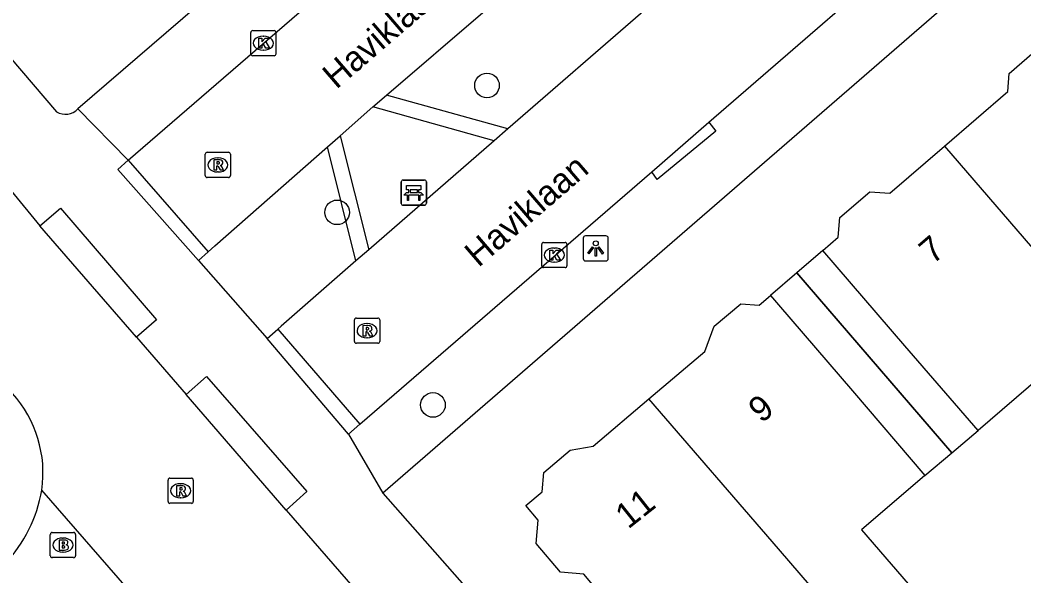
# Model space of a CAD drawing. Extents: x 161772 to 163123, y 383092 to 383917.
# Drawn here: x 162469.87 to 162509.75, y 383442.75 to 383464.84 of the extents above; entities that cross this region are included whole.
import ezdxf

# ---------------------------------------------------------------- set-up
doc = ezdxf.new("R2010")
doc.units = 0
for name, color, linetype in [('IMGEO_Bank', 7, 'Continuous'), ('IMGEO_Boom', 7, 'Continuous'), ('IMGEO_Brandkraan', 7, 'Continuous'), ('IMGEO_Haag', 7, 'Continuous'), ('IMGEO_Kolk', 7, 'Continuous'), ('IMGEO_Lichtpunt', 7, 'Continuous'), ('IMGEO_Openbare_ruimte_label', 7, 'Continuous'), ('IMGEO_Pand', 7, 'Continuous'), ('IMGEO_Pand_nummerreeks', 7, 'Continuous'), ('IMGEO_Pand_overbouw', 7, 'Continuous'), ('IMGEO_Rijbaan_lokaal_gesloten', 7, 'Continuous'), ('IMGEO_Rijbaan_lokaal_open', 7, 'Continuous'), ('IMGEO_Rioolput', 7, 'Continuous'), ('IMGEO_Voetpad_open', 7, 'Continuous')]:
    doc.layers.add(name, color=color, linetype=linetype)

msp = doc.modelspace()

# ---------------------------------------------------------------- linework, layer by layer
at = {"layer": 'IMGEO_Bank'}
for p, q in [((162485.007, 383457.556), (162485.007, 383458.397)), ((162485.007, 383458.397), (162485.007, 383457.556)), ((162485.082, 383458.481), (162485.923, 383458.481)), ((162485.923, 383458.481), (162485.082, 383458.481)), ((162486.007, 383458.406), (162486.007, 383457.565)), ((162486.007, 383457.565), (162486.007, 383458.406)), ((162485.316, 383457.987), (162485.316, 383458.093)), ((162485.36, 383458.093), (162485.36, 383457.987)), ((162485.648, 383458.099), (162485.366, 383458.099)), ((162485.654, 383457.987), (162485.654, 383458.093)), ((162485.698, 383458.093), (162485.698, 383457.987)), ((162485.704, 383457.879), (162485.311, 383457.879)), ((162485.366, 383457.981), (162485.648, 383457.981)), ((162485.932, 383457.481), (162485.091, 383457.481)), ((162485.091, 383457.481), (162485.932, 383457.481))]:
    msp.add_line(p, q, dxfattribs=at)
for points in [[(162485.31, 383458.099), (162485.224, 383458.099), (162485.224, 383458.26), (162485.787, 383458.26), (162485.787, 383458.099), (162485.704, 383458.099)], [(162485.254, 383457.879), (162485.112, 383457.879), (162485.224, 383457.981), (162485.31, 383457.981)], [(162485.304, 383457.872), (162485.304, 383457.665), (162485.261, 383457.665), (162485.261, 383457.872)], [(162485.704, 383457.981), (162485.787, 383457.981), (162485.899, 383457.879), (162485.76, 383457.879)], [(162485.754, 383457.872), (162485.754, 383457.665), (162485.71, 383457.665), (162485.71, 383457.872)]]:
    msp.add_lwpolyline(points, dxfattribs=at)
for centre, radius, start, end in [((162485.085, 383458.403), 0.0779, 92.4484, 184.2845), ((162485.085, 383458.403), 0.0779, 92.4484, 184.2845), ((162485.929, 383458.403), 0.0779, 2.4484, 94.2845), ((162485.929, 383458.403), 0.0779, 2.4484, 94.2845), ((162485.309, 383458.092), 0.00671, 2.8957, 87.1043), ((162485.366, 383458.092), 0.00671, 92.8957, 177.1043), ((162485.648, 383458.092), 0.00671, 2.8957, 87.1043), ((162485.705, 383458.092), 0.00671, 92.8957, 177.1043), ((162485.254, 383457.872), 0.00671, 2.8957, 87.1043), ((162485.311, 383457.872), 0.00671, 92.8957, 177.1043), ((162485.309, 383457.988), 0.00671, 272.8957, 357.1043), ((162485.366, 383457.988), 0.00671, 182.8957, 267.1043), ((162485.648, 383457.988), 0.00671, 272.8957, 357.1043), ((162485.705, 383457.988), 0.00671, 182.8957, 267.1043), ((162485.703, 383457.872), 0.00671, 2.8957, 87.1043), ((162485.76, 383457.872), 0.00671, 92.8957, 177.1043), ((162485.085, 383457.559), 0.0779, 182.4484, 274.2845), ((162485.085, 383457.559), 0.0779, 182.4484, 274.2845), ((162485.929, 383457.559), 0.0779, 272.4484, 4.2845), ((162485.929, 383457.559), 0.0779, 272.4484, 4.2845)]:
    msp.add_arc(centre, radius, start, end, dxfattribs=at)
at = {"layer": 'IMGEO_Boom'}
for centre in [(162488.416, 383462.239), (162482.462, 383457.198), (162486.269, 383449.545)]:
    msp.add_circle(centre, 0.489, dxfattribs=at)
at = {"layer": 'IMGEO_Brandkraan'}
for p, q in [((162471.142, 383444.477), (162471.994, 383444.477)), ((162471.067, 383443.551), (162471.067, 383444.403)), ((162471.555, 383444.257), (162471.58, 383444.257)), ((162472.068, 383444.403), (162472.068, 383443.551)), ((162471.578, 383443.697), (162471.553, 383443.697)), ((162471.994, 383443.477), (162471.142, 383443.477))]:
    msp.add_line(p, q, dxfattribs=at)
for points in [[(162471.142, 383444.477), (162471.994, 383444.477)], [(162471.067, 383443.551), (162471.067, 383444.403)], [(162471.415, 383444.177), (162471.415, 383443.777), (162471.628, 383443.777)], [(162471.646, 383444.177), (162471.415, 383444.177)], [(162471.594, 383444.096), (162471.54, 383444.096), (162471.54, 383444.02)], [(162472.068, 383444.403), (162472.068, 383443.551)], [(162471.54, 383444.02), (162471.593, 383444.02)], [(162471.602, 383443.944), (162471.54, 383443.944), (162471.54, 383443.863)], [(162471.54, 383443.863), (162471.602, 383443.863)], [(162471.994, 383443.477), (162471.142, 383443.477)]]:
    msp.add_lwpolyline(points, dxfattribs=at)
for centre, radius, start, end in [((162471.144, 383444.401), 0.0765, 91.552, 178.448), ((162471.144, 383444.401), 0.0765, 91.552, 178.448), ((162471.992, 383444.401), 0.0765, 1.552, 88.448), ((162471.992, 383444.401), 0.0765, 1.552, 88.448), ((162471.595, 383444.058), 0.0379, 267.8285, 90.9355), ((162471.65, 383444.032), 0.145, 59.4692, 91.5367), ((162471.675, 383444.079), 0.0922, 285.5137, 58.1501), ((162471.603, 383443.903), 0.0404, 269.8759, 90.5077), ((162471.634, 383444.028), 0.251, 268.6676, 293.5347), ((162471.68, 383443.887), 0.105, 301.3115, 78.989), ((162471.144, 383443.553), 0.0765, 181.552, 268.448), ((162471.144, 383443.553), 0.0765, 181.552, 268.448), ((162471.992, 383443.553), 0.0765, 271.552, 358.448), ((162471.992, 383443.553), 0.0765, 271.552, 358.448)]:
    msp.add_arc(centre, radius, start, end, dxfattribs=at)
for centre, major_axis, ratio, start_param, end_param in [((162471.554, 383443.977), (-0.387, 0.002), 0.722429, 4.712389, 7.853982), ((162471.579, 383443.977), (-0.39, 0.002), 0.717154, 1.570796, 4.712389)]:
    msp.add_ellipse(centre, major_axis=major_axis, ratio=ratio, start_param=start_param, end_param=end_param, dxfattribs=at)
at = {"layer": 'IMGEO_Haag'}
for points in [[(162489.248, 383460.517), (162484.429, 383461.856)], [(162483.21, 383455.265), (162482.081, 383459.797)]]:
    msp.add_lwpolyline(points, dxfattribs=at)
at = {"layer": 'IMGEO_Kolk'}
for p, q in [((162479.107, 383464.421), (162479.959, 383464.421)), ((162479.032, 383463.495), (162479.032, 383464.347)), ((162479.52, 383464.201), (162479.545, 383464.201)), ((162480.033, 383464.347), (162480.033, 383463.495)), ((162479.543, 383463.641), (162479.518, 383463.641)), ((162479.959, 383463.421), (162479.107, 383463.421)), ((162490.592, 383455.075), (162490.592, 383455.927)), ((162490.667, 383456.001), (162491.519, 383456.001)), ((162491.08, 383455.781), (162491.105, 383455.781)), ((162491.593, 383455.927), (162491.593, 383455.075)), ((162491.103, 383455.221), (162491.078, 383455.221)), ((162491.519, 383455.001), (162490.667, 383455.001))]:
    msp.add_line(p, q, dxfattribs=at)
for points in [[(162479.107, 383464.421), (162479.959, 383464.421)], [(162479.032, 383463.495), (162479.032, 383464.347)], [(162479.353, 383464.121), (162479.476, 383464.121), (162479.476, 383463.97), (162479.606, 383464.121), (162479.77, 383464.121), (162479.624, 383463.97), (162479.777, 383463.721), (162479.625, 383463.721), (162479.54, 383463.885), (162479.476, 383463.818), (162479.476, 383463.721), (162479.353, 383463.721), (162479.353, 383464.121)], [(162480.033, 383464.347), (162480.033, 383463.495)], [(162479.959, 383463.421), (162479.107, 383463.421)], [(162490.592, 383455.075), (162490.592, 383455.927)], [(162490.667, 383456.001), (162491.519, 383456.001)], [(162490.913, 383455.701), (162491.036, 383455.701), (162491.036, 383455.55), (162491.166, 383455.701), (162491.33, 383455.701), (162491.184, 383455.55), (162491.337, 383455.301), (162491.185, 383455.301), (162491.1, 383455.465), (162491.036, 383455.398), (162491.036, 383455.301), (162490.913, 383455.301), (162490.913, 383455.701)], [(162491.593, 383455.927), (162491.593, 383455.075)], [(162491.519, 383455.001), (162490.667, 383455.001)]]:
    msp.add_lwpolyline(points, dxfattribs=at)
for centre, start, end in [((162479.109, 383464.345), 91.552, 178.448), ((162479.109, 383464.345), 91.552, 178.448), ((162479.957, 383464.345), 1.552, 88.448), ((162479.957, 383464.345), 1.552, 88.448), ((162479.109, 383463.497), 181.552, 268.448), ((162479.109, 383463.497), 181.552, 268.448), ((162479.957, 383463.497), 271.552, 358.448), ((162479.957, 383463.497), 271.552, 358.448), ((162490.669, 383455.925), 91.552, 178.448), ((162490.669, 383455.925), 91.552, 178.448), ((162491.517, 383455.925), 1.552, 88.448), ((162491.517, 383455.925), 1.552, 88.448), ((162490.669, 383455.077), 181.552, 268.448), ((162490.669, 383455.077), 181.552, 268.448), ((162491.517, 383455.077), 271.552, 358.448), ((162491.517, 383455.077), 271.552, 358.448)]:
    msp.add_arc(centre, 0.0765, start, end, dxfattribs=at)
for centre, major_axis, ratio, start_param, end_param in [((162479.519, 383463.921), (-0.387, 0.002), 0.722429, 4.712389, 7.853982), ((162479.544, 383463.921), (-0.39, 0.002), 0.717154, 1.570796, 4.712389), ((162491.079, 383455.501), (-0.387, 0.002), 0.722429, 4.712389, 7.853982), ((162491.104, 383455.501), (-0.39, 0.002), 0.717154, 1.570796, 4.712389)]:
    msp.add_ellipse(centre, major_axis=major_axis, ratio=ratio, start_param=start_param, end_param=end_param, dxfattribs=at)
at = {"layer": 'IMGEO_Lichtpunt'}
for p, q in [((162492.238, 383456.169), (162492.238, 383455.362)), ((162492.238, 383456.169), (162492.238, 383455.362)), ((162493.14, 383456.264), (162492.332, 383456.264)), ((162493.14, 383456.264), (162492.332, 383456.264)), ((162493.234, 383455.362), (162493.234, 383456.169)), ((162493.234, 383455.362), (162493.234, 383456.169)), ((162492.332, 383455.268), (162493.14, 383455.268)), ((162492.332, 383455.268), (162493.14, 383455.268))]:
    msp.add_line(p, q, dxfattribs=at)
for points in [[(162492.612, 383455.833), (162492.651, 383455.805), (162492.463, 383455.543), (162492.425, 383455.57), (162492.612, 383455.833)], [(162492.714, 383455.785), (162492.761, 383455.785), (162492.761, 383455.463), (162492.714, 383455.463), (162492.714, 383455.785)], [(162492.824, 383455.805), (162492.862, 383455.832), (162493.049, 383455.57), (162493.01, 383455.542), (162492.824, 383455.805)]]:
    msp.add_lwpolyline(points, dxfattribs=at)
msp.add_circle((162492.737, 383455.967), 0.0994, dxfattribs=at)
for centre, start, end in [((162492.332, 383456.169), 90, 180), ((162492.332, 383456.169), 90, 180), ((162493.14, 383456.169), 0, 90), ((162493.14, 383456.169), 0, 90), ((162492.332, 383455.362), 180, 270), ((162492.332, 383455.362), 180, 270), ((162493.14, 383455.362), 270, 0), ((162493.14, 383455.362), 270, 360)]:
    msp.add_arc(centre, 0.0946, start, end, dxfattribs=at)
at = {"layer": 'IMGEO_Pand'}
for points in [[(162506.592, 383459.833), (162509.109, 383462.003), (162509.162, 383462.714), (162510.369, 383463.755), (162511.12, 383463.699), (162511.535, 383464.057), (162514.799, 383460.271), (162517.727, 383456.875), (162514.931, 383454.465), (162517.384, 383451.62), (162515.257, 383449.786)], [(162515.257, 383449.786), (162512.914, 383447.766), (162510.413, 383450.667), (162507.929, 383448.526), (162505.024, 383451.895), (162501.759, 383455.682), (162502.371, 383456.21), (162502.429, 383456.989), (162503.622, 383458.018), (162504.419, 383457.959), (162506.592, 383459.833)], [(162506.592, 383459.833), (162515.257, 383449.786)], [(162494.852, 383449.79), (162497.077, 383451.672), (162497.436, 383452.67), (162498.5, 383453.569), (162499.229, 383453.508), (162499.686, 383453.894), (162500, 383453.528), (162502.938, 383450.1), (162505.814, 383446.742), (162503.301, 383444.577), (162505.652, 383441.85)], [(162501.054, 383437.96), (162500, 383439.194), (162498.317, 383441.164), (162495.661, 383438.917), (162495.233, 383439.423), (162494.237, 383439.506), (162493.308, 383440.605), (162493.383, 383441.498), (162492.261, 383442.824), (162491.335, 383442.901), (162490.37, 383444.042), (162490.448, 383444.968), (162489.96, 383445.546), (162490.609, 383446.095), (162490.673, 383446.86), (162491.723, 383447.748), (162492.631, 383447.912), (162494.852, 383449.79)], [(162503.368, 383439.918), (162500, 383443.822), (162494.852, 383449.79)]]:
    msp.add_lwpolyline(points, dxfattribs=at)
at = {"layer": 'IMGEO_Pand_overbouw'}
for points in [[(162501.759, 383455.682), (162500.722, 383454.788), (162506.883, 383447.644), (162507.929, 383448.526), (162505.024, 383451.895)], [(162500.722, 383454.788), (162499.686, 383453.894), (162500, 383453.528), (162502.938, 383450.1), (162505.814, 383446.742), (162506.883, 383447.644)]]:
    msp.add_lwpolyline(points, close=True, dxfattribs=at)
at = {"layer": 'IMGEO_Rijbaan_lokaal_gesloten'}
for points in [[(162454.971, 383474.895), (162468.477, 383459.302), (162470.653, 383456.659)], [(162474.497, 383452.239), (162470.653, 383456.659)], [(162474.497, 383452.239), (162476.463, 383449.96)], [(162480.443, 383445.363), (162476.463, 383449.96)], [(162475.725, 383440.425), (162470.726, 383446.161)], [(162480.443, 383445.363), (162483.08, 383442.315), (162497.757, 383425.065)]]:
    msp.add_lwpolyline(points, dxfattribs=at)
msp.add_arc((162466.053, 383446.848), 4.723, 351.6356, 41.9297, dxfattribs=at)
at = {"layer": 'IMGEO_Rijbaan_lokaal_open'}
for points in [[(162474.164, 383459.267), (162505.412, 383486.273), (162505.962, 383486.747)], [(162497.234, 383460.784), (162506.751, 383469.027)], [(162484.429, 383461.856), (162492.079, 383468.442)], [(162494.715, 383465.254), (162489.248, 383460.517)], [(162483.882, 383461.385), (162484.429, 383461.856)], [(162482.589, 383460.243), (162483.882, 383461.385)], [(162489.248, 383460.517), (162488.703, 383460.046)], [(162494.969, 383458.808), (162497.234, 383460.784)], [(162482.081, 383459.797), (162482.589, 383460.243)], [(162488.703, 383460.046), (162483.718, 383455.707)], [(162477.342, 383455.634), (162477.603, 383455.863), (162482.081, 383459.797)], [(162474.164, 383459.267), (162477.342, 383455.634)], [(162483.358, 383448.776), (162494.969, 383458.808)], [(162483.718, 383455.707), (162483.21, 383455.265)], [(162483.21, 383455.265), (162480.239, 383452.675), (162480.106, 383452.56)], [(162480.106, 383452.56), (162483.358, 383448.776)]]:
    msp.add_lwpolyline(points, dxfattribs=at)
msp.add_arc((162465.128, 383447.12), 5.679, 316.8703, 350.2822, dxfattribs=at)
at = {"layer": 'IMGEO_Rioolput'}
for p, q in [((162477.222, 383458.657), (162477.222, 383459.509)), ((162477.297, 383459.583), (162478.149, 383459.583)), ((162477.71, 383459.363), (162477.735, 383459.363)), ((162478.223, 383459.509), (162478.223, 383458.657)), ((162477.733, 383458.803), (162477.708, 383458.803)), ((162478.149, 383458.583), (162477.297, 383458.583)), ((162483.152, 383452.071), (162483.152, 383452.923)), ((162483.227, 383452.997), (162484.079, 383452.997)), ((162484.153, 383452.923), (162484.153, 383452.071)), ((162483.64, 383452.777), (162483.665, 383452.777)), ((162483.663, 383452.217), (162483.638, 383452.217)), ((162484.079, 383451.997), (162483.227, 383451.997)), ((162475.745, 383445.71), (162475.745, 383446.562)), ((162475.82, 383446.636), (162476.672, 383446.636)), ((162476.746, 383446.562), (162476.746, 383445.71)), ((162476.233, 383446.416), (162476.258, 383446.416)), ((162476.672, 383445.636), (162475.82, 383445.636)), ((162476.256, 383445.856), (162476.231, 383445.856))]:
    msp.add_line(p, q, dxfattribs=at)
for points in [[(162477.222, 383458.657), (162477.222, 383459.509)], [(162477.297, 383459.583), (162478.149, 383459.583)], [(162477.811, 383459.281), (162477.559, 383459.283), (162477.559, 383458.883)], [(162477.737, 383459.202), (162477.683, 383459.202), (162477.683, 383459.121)], [(162478.223, 383459.509), (162478.223, 383458.657)], [(162477.559, 383458.883), (162477.683, 383458.883), (162477.683, 383459.045), (162477.694, 383459.045)], [(162477.683, 383459.121), (162477.735, 383459.121)], [(162477.741, 383459.016), (162477.812, 383458.883), (162477.952, 383458.883), (162477.887, 383459.009)], [(162478.149, 383458.583), (162477.297, 383458.583)], [(162483.152, 383452.071), (162483.152, 383452.923)], [(162483.227, 383452.997), (162484.079, 383452.997)], [(162484.153, 383452.923), (162484.153, 383452.071)], [(162483.741, 383452.695), (162483.489, 383452.697), (162483.489, 383452.297)], [(162483.489, 383452.297), (162483.613, 383452.297), (162483.613, 383452.459), (162483.624, 383452.459)], [(162483.667, 383452.616), (162483.613, 383452.616), (162483.613, 383452.535)], [(162483.613, 383452.535), (162483.665, 383452.535)], [(162483.671, 383452.43), (162483.742, 383452.297), (162483.882, 383452.297), (162483.817, 383452.423)], [(162484.079, 383451.997), (162483.227, 383451.997)], [(162475.745, 383445.71), (162475.745, 383446.562)], [(162475.82, 383446.636), (162476.672, 383446.636)], [(162476.746, 383446.562), (162476.746, 383445.71)], [(162476.334, 383446.334), (162476.082, 383446.336), (162476.082, 383445.936)], [(162476.082, 383445.936), (162476.206, 383445.936), (162476.206, 383446.098), (162476.217, 383446.098)], [(162476.26, 383446.255), (162476.206, 383446.255), (162476.206, 383446.174)], [(162476.206, 383446.174), (162476.258, 383446.174)], [(162476.264, 383446.069), (162476.335, 383445.936), (162476.475, 383445.936), (162476.41, 383446.062)], [(162476.672, 383445.636), (162475.82, 383445.636)]]:
    msp.add_lwpolyline(points, dxfattribs=at)
for centre, radius, start, end in [((162477.299, 383459.507), 0.0765, 91.552, 178.448), ((162477.299, 383459.507), 0.0765, 91.552, 178.448), ((162477.743, 383459.106), 0.0964, 77.0061, 93.1865), ((162477.757, 383459.163), 0.0378, 276.6634, 79.6772), ((162477.81, 383459.171), 0.109, 350.3612, 89.416), ((162478.147, 383459.507), 0.0765, 1.552, 88.448), ((162478.147, 383459.507), 0.0765, 1.552, 88.448), ((162477.693, 383458.992), 0.0533, 26.0293, 88.6989), ((162477.719, 383459.31), 0.19, 274.7715, 282.9687), ((162477.808, 383459.171), 0.112, 277.5842, 350.9817), ((162477.792, 383458.956), 0.108, 29.5134, 73.7905), ((162477.299, 383458.659), 0.0765, 181.552, 268.448), ((162477.299, 383458.659), 0.0765, 181.552, 268.448), ((162478.147, 383458.659), 0.0765, 271.552, 358.448), ((162478.147, 383458.659), 0.0765, 271.552, 358.448), ((162483.229, 383452.921), 0.0765, 91.552, 178.448), ((162483.229, 383452.921), 0.0765, 91.552, 178.448), ((162484.077, 383452.921), 0.0765, 1.552, 88.448), ((162484.077, 383452.921), 0.0765, 1.552, 88.448), ((162483.623, 383452.406), 0.0533, 26.0293, 88.6989), ((162483.649, 383452.724), 0.19, 274.7715, 282.9687), ((162483.673, 383452.52), 0.0964, 77.0061, 93.1865), ((162483.687, 383452.577), 0.0378, 276.6634, 79.6772), ((162483.74, 383452.585), 0.109, 350.3612, 89.416), ((162483.738, 383452.585), 0.112, 277.5842, 350.9817), ((162483.722, 383452.37), 0.108, 29.5134, 73.7905), ((162483.229, 383452.073), 0.0765, 181.552, 268.448), ((162483.229, 383452.073), 0.0765, 181.552, 268.448), ((162484.077, 383452.073), 0.0765, 271.552, 358.448), ((162484.077, 383452.073), 0.0765, 271.552, 358.448), ((162475.822, 383446.56), 0.0765, 91.552, 178.448), ((162475.822, 383446.56), 0.0765, 91.552, 178.448), ((162476.67, 383446.56), 0.0765, 1.552, 88.448), ((162476.67, 383446.56), 0.0765, 1.552, 88.448), ((162476.216, 383446.045), 0.0533, 26.0293, 88.6989), ((162476.242, 383446.363), 0.19, 274.7715, 282.9687), ((162476.266, 383446.159), 0.0964, 77.0061, 93.1865), ((162476.28, 383446.216), 0.0378, 276.6634, 79.6772), ((162476.333, 383446.224), 0.109, 350.3612, 89.416), ((162476.331, 383446.224), 0.112, 277.5842, 350.9817), ((162476.315, 383446.009), 0.108, 29.5134, 73.7905), ((162475.822, 383445.712), 0.0765, 181.552, 268.448), ((162475.822, 383445.712), 0.0765, 181.552, 268.448), ((162476.67, 383445.712), 0.0765, 271.552, 358.448), ((162476.67, 383445.712), 0.0765, 271.552, 358.448)]:
    msp.add_arc(centre, radius, start, end, dxfattribs=at)
for centre, major_axis, ratio, start_param, end_param in [((162477.709, 383459.083), (-0.387, 0.002), 0.722429, 4.712389, 7.853982), ((162477.734, 383459.083), (-0.39, 0.002), 0.717154, 1.570796, 4.712389), ((162483.639, 383452.497), (-0.387, 0.002), 0.722429, 4.712389, 7.853982), ((162483.664, 383452.497), (-0.39, 0.002), 0.717154, 1.570796, 4.712389), ((162476.232, 383446.136), (-0.387, 0.002), 0.722429, 4.712389, 7.853982), ((162476.257, 383446.136), (-0.39, 0.002), 0.717154, 1.570796, 4.712389)]:
    msp.add_ellipse(centre, major_axis=major_axis, ratio=ratio, start_param=start_param, end_param=end_param, dxfattribs=at)
at = {"layer": 'IMGEO_Voetpad_open'}
for points in [[(162443.646, 383493.597), (162471.315, 383461.198)], [(162503.553, 383488.334), (162472.166, 383461.31)], [(162522.137, 383478.766), (162516.516, 383473.945), (162512.623, 383470.605), (162484.28, 383446.041)], [(162472.166, 383461.31), (162474.164, 383459.267)], [(162488.703, 383460.046), (162483.882, 383461.385)], [(162497.234, 383460.784), (162497.502, 383460.42), (162495.184, 383458.497), (162494.969, 383458.808)], [(162482.589, 383460.243), (162483.718, 383455.707)], [(162476.951, 383455.291), (162473.747, 383458.905), (162474.164, 383459.267)], [(162470.653, 383456.659), (162471.47, 383457.358), (162475.29, 383452.927), (162474.497, 383452.239)], [(162477.342, 383455.634), (162476.951, 383455.291)], [(162476.951, 383455.291), (162479.678, 383452.186)], [(162479.678, 383452.186), (162480.106, 383452.56)], [(162482.912, 383448.389), (162479.678, 383452.186)], [(162476.463, 383449.96), (162477.278, 383450.675), (162481.257, 383446.107), (162480.443, 383445.363)], [(162483.358, 383448.776), (162482.912, 383448.389)], [(162482.912, 383448.389), (162484.28, 383446.041)], [(162484.28, 383446.041), (162500, 383428.194), (162502.272, 383425.539), (162504.811, 383427.711)]]:
    msp.add_lwpolyline(points, dxfattribs=at)
msp.add_arc((162471.674, 383461.76), 0.667, 237.4634, 317.5318, dxfattribs=at)

# ---------------------------------------------------------------- texts
at = {"layer": 'IMGEO_Openbare_ruimte_label'}
for p in [(162482.429, 383462.063), (162488.076, 383454.984)]:
    msp.add_text('Haviklaan', height=1, rotation=40.7007, dxfattribs=at).set_placement(p)
at = {"layer": 'IMGEO_Pand_nummerreeks'}
for s, rotation, p in [('7', 40.5863, (162506.128, 383455.105)), ('9', 38.4854, (162499.316, 383448.793)), ('11', 38.4854, (162494.025, 383444.587))]:
    msp.add_text(s, height=1, rotation=rotation, dxfattribs=at).set_placement(p)

doc.saveas('drawing.dxf')
